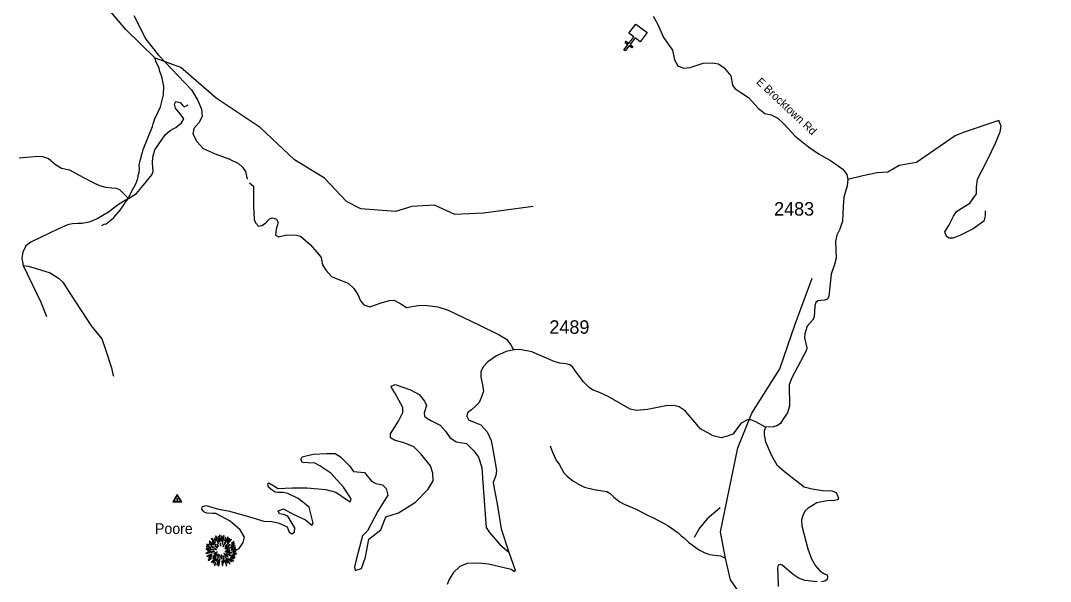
# Model space of a CAD drawing. Extents: x 1248089 to 1457196, y 820910 to 988753.
# Drawn here: x 1360690 to 1370260, y 842446 to 847654 of the extents above; entities that cross this region are included whole.
import ezdxf

# ---------------------------------------------------------------- set-up
doc = ezdxf.new("R2010")
doc.units = 0
for name, color, linetype in [('Exist Cultural Church CELL', 7, 'Continuous'), ('Exist Geographical Mountain Summit CELL', 7, 'Continuous'), ('Exist Hydrographic Creek Single Shore', 7, 'Continuous'), ('Exist Hydrographic Misc Water Feature', 7, 'Continuous'), ('Exist Road Non-System Type 51', 7, 'Continuous'), ('Exist Road Secondary Type 41 Attributed', 7, 'Continuous'), ('Exist Road Secondary Type 51 Attributed', 7, 'Continuous'), ('Exist Road Secondary Type 51 Label', 7, 'Continuous'), ('Exist Survey Geodetic Marker CELL', 7, 'Continuous'), ('Exist Survey Geodetic Marker Label', 7, 'Continuous'), ('Prop Lane Lines', 7, 'Continuous')]:
    doc.layers.add(name, color=color, linetype=linetype)

msp = doc.modelspace()

# ---------------------------------------------------------------- linework, layer by layer
at = {"layer": 'Exist Cultural Church CELL'}
msp.add_lwpolyline([(1366446.8, 847458.6), (1366401.5, 847493.2), (1366355.2, 847432.7), (1366380.6, 847413.3), (1366370.9, 847400.6), (1366345.5, 847420), (1366308.9, 847372.3), (1366296.2, 847382), (1366332.8, 847429.8), (1366307.4, 847449.2), (1366317.1, 847461.9), (1366342.5, 847442.5), (1366388.8, 847502.9), (1366343.1, 847538.1), (1366407.9, 847622.6), (1366511.5, 847543.1)], close=True, dxfattribs=at)
at = {"layer": 'Exist Geographical Mountain Summit CELL'}
for points in [[(1362442.3, 842816.5), (1362482, 842786), (1362484.2, 842788.2), (1362446, 842820.9)], [(1362462.7, 842841.3), (1362498.7, 842803.8), (1362502, 842806.4), (1362466.7, 842846)], [(1362470.7, 842813.6), (1362503.4, 842784.6), (1362505.6, 842786.7), (1362473.6, 842818.7)], [(1362490.3, 842842.7), (1362505.9, 842820.9), (1362507.7, 842822.4), (1362494.3, 842846.7)], [(1362501.2, 842864.6), (1362527.4, 842797.7), (1362530.3, 842798.7), (1362506.3, 842867.1)], [(1362535, 842812.6), (1362537.5, 842813.3), (1362528.5, 842861.2), (1362524.1, 842860.2)], [(1362539.7, 842874), (1362543.8, 842822), (1362547, 842822.4), (1362545.6, 842875)], [(1362555.8, 842819.9), (1362559.7, 842819.9), (1362563.3, 842867.1), (1362557.9, 842867.1)], [(1362567.7, 842791.5), (1362582.6, 842868.5), (1362577.2, 842870.3), (1362564.5, 842792.2)], [(1362571, 842769.7), (1362573.9, 842767.9), (1362622.6, 842852.5), (1362617.1, 842856.2)], [(1362585.5, 842826.7), (1362588.8, 842825.6), (1362598.3, 842852.5), (1362593.5, 842854.3)], [(1362592.1, 842771.1), (1362594.3, 842769), (1362649.8, 842833.2), (1362645.8, 842838)], [(1362629.5, 842842.7), (1362608.4, 842809.3), (1362611.4, 842808.2), (1362633.8, 842839.5)], [(1362649.8, 842799.1), (1362651.7, 842796.6), (1362674.6, 842812.9), (1362670.9, 842816.5)], [(1362412.6, 842708.6), (1362414, 842703.5), (1362450, 842714.1), (1362447.8, 842717.3)], [(1362414, 842746.4), (1362486, 842739.5), (1362486.3, 842742.4), (1362414, 842751.5)], [(1362416.6, 842767.5), (1362458, 842758), (1362459.1, 842761.3), (1362417.7, 842772.2)], [(1362419.5, 842786.7), (1362441.9, 842778.1), (1362443.1, 842781), (1362420.9, 842791.9)], [(1362426, 842729), (1362455.8, 842730.4), (1362455.8, 842734), (1362424.9, 842734)], [(1362441.3, 842797.7), (1362467.1, 842781.3), (1362469.3, 842783.9), (1362444.2, 842801.6)], [(1362458, 842769.7), (1362488.5, 842757.7), (1362489.6, 842759.8), (1362460.2, 842773.7)], [(1362458.4, 842719.9), (1362459.4, 842715.2), (1362492.5, 842723.5), (1362491.8, 842727.2)], [(1362486, 842705.7), (1362488.2, 842701), (1362516.9, 842716.2), (1362515.8, 842719.5)], [(1362494.3, 842775.1), (1362519.4, 842756.2), (1362521.5, 842759.1), (1362496.9, 842778.4)], [(1362494.7, 842745.3), (1362511.8, 842743.1), (1362512.2, 842745.3), (1362495.4, 842749.7)], [(1362514, 842788.2), (1362527.8, 842771.8), (1362529.9, 842774), (1362517.2, 842791.1)], [(1362545.2, 842800.6), (1362546.6, 842771.5), (1362549.2, 842771.8), (1362549.2, 842800.9)], [(1362588.8, 842751.1), (1362590.6, 842748.6), (1362639.3, 842784.6), (1362636.1, 842788.9)], [(1362590.2, 842721.7), (1362651, 842709.8), (1362652, 842714.1), (1362591.3, 842725.3)], [(1362604.8, 842735.6), (1362604.8, 842732.6), (1362634.9, 842732.6), (1362635.7, 842737.7)], [(1362605.8, 842748.3), (1362607, 842746), (1362685.1, 842774.7), (1362683.3, 842779.5)], [(1362648, 842734.4), (1362700.4, 842737.7), (1362700.7, 842742.4), (1362648.4, 842737.7)], [(1362649.8, 842776.2), (1362677.4, 842791.1), (1362674.6, 842796.2), (1362648.4, 842778.8)], [(1362651.7, 842748.3), (1362688.4, 842754.8), (1362686.9, 842760.2), (1362650.2, 842750.5)], [(1362662.9, 842722.5), (1362689.5, 842720.2), (1362689.5, 842724.6), (1362663.3, 842725.7)], [(1362422.3, 842681), (1362424.9, 842676.3), (1362470.3, 842696.3), (1362468.9, 842701)], [(1362433.6, 842644.3), (1362436.5, 842640.3), (1362464.9, 842661.4), (1362462.3, 842664.6)], [(1362439.8, 842665), (1362468.9, 842681.7), (1362466.7, 842685.4), (1362437.6, 842670.1)], [(1362464.5, 842624.7), (1362467.4, 842622.1), (1362508.2, 842669.8), (1362505.2, 842671.9)], [(1362479.8, 842656), (1362499.1, 842674.1), (1362495.7, 842676.3), (1362475.4, 842659.2)], [(1362476.1, 842674.5), (1362479, 842670.8), (1362513.6, 842699.2), (1362511.8, 842701.7)], [(1362504.5, 842656), (1362479.4, 842616.7), (1362482.6, 842614.2), (1362508.5, 842653.7)], [(1362489.6, 842597.4), (1362494.3, 842594.5), (1362505.2, 842619.2), (1362502, 842621.4)], [(1362507.7, 842634.5), (1362512.2, 842632.7), (1362538.7, 842691.1), (1362536.1, 842691.9)], [(1362514.7, 842683.9), (1362517.9, 842681), (1362528.1, 842697.4), (1362526.3, 842698.8)], [(1362519.4, 842599.3), (1362531.4, 842642.1), (1362527.8, 842642.5), (1362515, 842600.3)], [(1362529.2, 842589.1), (1362533.9, 842588), (1362546.6, 842677.3), (1362543.4, 842678.1)], [(1362554.6, 842693), (1362558.6, 842656), (1362563, 842656.3), (1362557.9, 842693.7)], [(1362560.8, 842634.5), (1362564.5, 842592), (1362568.5, 842593), (1362565.1, 842634.5)], [(1362570.7, 842684.3), (1362579.4, 842654.5), (1362583.4, 842656.3), (1362572.8, 842685.4)], [(1362580.4, 842617.8), (1362575, 842647.6), (1362571.7, 842647.6), (1362576.1, 842616.7)], [(1362579, 842704.6), (1362617.5, 842669.4), (1362620, 842673.7), (1362580.8, 842706.8)], [(1362585.2, 842682.1), (1362635.7, 842607.2), (1362639.3, 842610.1), (1362587.7, 842683.2)], [(1362585.2, 842639.2), (1362602.6, 842589.4), (1362607, 842591.2), (1362588.1, 842640)], [(1362595.7, 842645), (1362611.7, 842615.6), (1362615.7, 842617.8), (1362599.4, 842646.5)], [(1362604, 842702.1), (1362682.2, 842663.9), (1362684, 842669.4), (1362605.6, 842705)], [(1362617.5, 842656.3), (1362647.6, 842627.2), (1362651, 842629.8), (1362619.7, 842658.8)], [(1362634.2, 842657), (1362664.7, 842631.2), (1362668, 842634.8), (1362636.1, 842659.6)], [(1362643.3, 842668), (1362668.4, 842654.9), (1362670.9, 842658.5), (1362645.5, 842671.9)], [(1362657.5, 842691.9), (1362678.6, 842683.9), (1362680.4, 842688.3), (1362658.9, 842695.1)], [(1362667, 842705.3), (1362695.3, 842698.1), (1362696, 842703.5), (1362668, 842709.8)]]:
    msp.add_lwpolyline(points, close=True, dxfattribs=at)
at = {"layer": 'Exist Hydrographic Creek Single Shore'}
msp.add_lwpolyline([(1365452.7, 845927.5), (1364992.7, 845864.5), (1364725.7, 845853.4), (1364535.7, 845939.3), (1364326.6, 845927.1), (1364175.6, 845880.9), (1363850.6, 845907.1), (1363718.7, 845975.4), (1363515.7, 846189.6), (1363235.7, 846362.7), (1362916.6, 846661.2), (1362506.6, 846935.4), (1362178.6, 847217.7), (1361939.5, 847304.9), (1361669.6, 847572.7), (1361401.6, 847886.7)], dxfattribs=at)
at = {"layer": 'Exist Hydrographic Misc Water Feature'}
for points in [[(1361443.8, 845751), (1361468.1, 845762.4), (1361484.2, 845766), (1361533, 845802.8), (1361555.5, 845824.3), (1361615.1, 845894.8), (1361648.3, 845942.1), (1361660.8, 845965.7), (1361685.5, 845997.2), (1361698, 846020.9), (1361706.2, 846028.6), (1361718.9, 846060.4), (1361760.7, 846139.3), (1361775.6, 846179), (1361782.2, 846202.8), (1361782.5, 846218.8), (1361791.1, 846242.6), (1361793.9, 846282.6), (1361792.5, 846308.5), (1361801.6, 846354.3), (1361814.5, 846394), (1361812.8, 846410), (1361819.1, 846417.9), (1361828, 846457.7), (1361916.8, 846671.5), (1361921.4, 846695.4), (1361938.4, 846743), (1361989, 846853.8), (1362019.5, 846965.1), (1362021.3, 847045), (1362003.3, 847133.4), (1361984.4, 847181.9), (1361977.2, 847214.1), (1361946.6, 847278.7), (1361939.5, 847304.9)], [(1361443.8, 845751), (1361468.1, 845762.4), (1361484.2, 845766), (1361533, 845802.8), (1361555.5, 845824.3), (1361615.1, 845894.8), (1361648.3, 845942.1), (1361660.8, 845965.7), (1361685.5, 845997.2), (1361698, 846020.9), (1361706.2, 846028.6), (1361718.9, 846060.4), (1361760.7, 846139.3), (1361775.6, 846179), (1361782.2, 846202.8), (1361782.5, 846218.8), (1361791.1, 846242.6), (1361793.9, 846282.6), (1361792.5, 846308.5), (1361801.6, 846354.3), (1361814.5, 846394), (1361812.8, 846410), (1361819.1, 846417.9), (1361828, 846457.7), (1361916.8, 846671.5), (1361921.4, 846695.4), (1361938.4, 846743), (1361989, 846853.8), (1362019.5, 846965.1), (1362021.3, 847045), (1362003.3, 847133.4), (1361984.4, 847181.9), (1361977.2, 847214.1), (1361946.6, 847278.7), (1361939.5, 847304.9)], [(1370300.8, 840058.8), (1369779.8, 839862.5), (1369391.8, 839647.1), (1369291.8, 839649.1), (1369193.8, 839742.9), (1369178.8, 839835.2), (1368744.8, 840569.4), (1368450.8, 840860.9), (1368171.8, 841066.8), (1368059.8, 841243), (1367782.8, 841567), (1367589.7, 841869.6), (1367495.7, 842163.7), (1367285.8, 842460.1), (1367240, 842662.8), (1367195.7, 842905.1), (1367354.8, 843686.5), (1367486.7, 844008.8), (1367745.8, 844420.5), (1367887.8, 844834.6), (1368047.7, 845261.4)], [(1365610.4, 843704), (1365633.1, 843647.4), (1365671.3, 843566.5), (1365694.5, 843534), (1365738.8, 843454.9), (1365768.1, 843422.2), (1365823.1, 843379), (1365854.7, 843362.2), (1365862.5, 843354), (1365929.7, 843320.4), (1366021.3, 843298.2), (1366136.9, 843279.5), (1366168.5, 843262.7), (1366203.8, 843227.9), (1366258.8, 843184.6), (1366298.3, 843161.7), (1366409.3, 843117), (1366516, 843060.5), (1366571.6, 843037.1), (1366706, 842966), (1366729.4, 842945.4), (1366745.3, 842937), (1366800.4, 842895.7), (1366831.8, 842867), (1366855.3, 842850.4), (1366898.4, 842809.4), (1367000.7, 842734.9), (1367048.2, 842709.8), (1367068.1, 842703.4), (1367091.9, 842696.8), (1367193.6, 842682.4), (1367240, 842662.8)], [(1365610.4, 843704), (1365633.1, 843647.4), (1365671.3, 843566.5), (1365694.5, 843534), (1365738.8, 843454.9), (1365768.1, 843422.2), (1365823.1, 843379), (1365854.7, 843362.2), (1365862.5, 843354), (1365929.7, 843320.4), (1366021.3, 843298.2), (1366136.9, 843279.5), (1366168.5, 843262.7), (1366203.8, 843227.9), (1366258.8, 843184.6), (1366298.3, 843161.7), (1366409.3, 843117), (1366516, 843060.5), (1366571.6, 843037.1), (1366706, 842966), (1366729.4, 842945.4), (1366745.3, 842937), (1366800.4, 842895.7), (1366831.8, 842867), (1366855.3, 842850.4), (1366898.4, 842809.4), (1367000.7, 842734.9), (1367048.2, 842709.8), (1367068.1, 842703.4), (1367091.9, 842696.8), (1367193.6, 842682.4), (1367240, 842662.8)]]:
    msp.add_lwpolyline(points, dxfattribs=at)
at = {"layer": 'Exist Road Non-System Type 51'}
for points in [[(1361692.2, 846001.3), (1361767.5, 846049), (1361829, 846122.4), (1361910.3, 846221.6), (1361922.2, 846253.3), (1361916.2, 846332.7), (1361920.2, 846386.3), (1361938.1, 846453.8), (1362033.2, 846592.7), (1362078.8, 846632.4), (1362132.4, 846662.1), (1362185.9, 846703.8), (1362207.7, 846743.5), (1362172, 846787.1), (1362128.4, 846840.7), (1362120.5, 846878.4), (1362134.4, 846902.2), (1362172, 846892.3), (1362193.8, 846870.5), (1362209.7, 846854.6), (1362247.4, 846872.5)], [(1369655.2, 845888.7), (1369655.2, 845840.6), (1369641.4, 845792.5), (1369541.9, 845720.3), (1369418.3, 845658.5), (1369353.1, 845634.5), (1369318.8, 845634.5), (1369294.7, 845648.2), (1369277.6, 845692.9), (1369315.3, 845751.3), (1369359.9, 845837.1), (1369387.4, 845881.8), (1369432, 845909.3), (1369511, 845957.4), (1369572.8, 846046.7), (1369572.8, 846108.5), (1369583.1, 846180.7), (1369675.8, 846362.7), (1369751.3, 846517.3), (1369792.5, 846620.4), (1369802.8, 846675.4), (1369782.2, 846726.9), (1369761.6, 846720), (1369459.7, 846618.8), (1369373.8, 846584.5), (1369095.8, 846392.1), (1369016.8, 846337.1), (1368855.5, 846309.7), (1368749.1, 846247.8), (1368649.5, 846241), (1368515.6, 846213.5), (1368378.9, 846178.8)], [(1360677, 846378.4), (1360853.5, 846394.2), (1360895.1, 846392.3), (1360950.6, 846374.4), (1361016, 846318.8), (1361071.6, 846283.1), (1361144.9, 846269.2), (1361267.9, 846199.8), (1361365, 846150.2), (1361422.5, 846122.4), (1361480, 846108.5), (1361539.5, 846102.5), (1361577.2, 846098.6), (1361608.9, 846086.7), (1361692.2, 846001.3)], [(1362816.4, 846147.2), (1362856.1, 846117.4), (1362856.1, 845932.9), (1362862.1, 845805.9), (1362872, 845776.1), (1362899.7, 845746.3), (1362931.4, 845752.3), (1362965.2, 845772.1), (1363002.8, 845813.8), (1363032.6, 845821.7), (1363068.3, 845809.8), (1363084.1, 845778.1), (1363064.3, 845716.6), (1363060.3, 845663), (1363088.1, 845647.1), (1363165.4, 845665), (1363254.6, 845663), (1363290.3, 845651.1), (1363383.5, 845571.7), (1363462.8, 845482.4), (1363484.7, 845452.7), (1363496.6, 845385.2), (1363530.3, 845333.6), (1363579.8, 845278), (1363637.3, 845254.2), (1363734.5, 845216.5), (1363788, 845166.9), (1363823.7, 845111.3), (1363849.5, 845051.8), (1363881.2, 845014.1), (1363936.7, 844996.3), (1364039.8, 845032), (1364117.2, 845055.8), (1364162.8, 845057.8), (1364222.3, 845024), (1364277.8, 844988.3), (1364384.9, 845008.2), (1364448.3, 845010.1), (1364567.3, 844996.3), (1364664.4, 844964.5), (1364948, 844827.6), (1365136.3, 844734.3), (1365205.7, 844694.6), (1365247.4, 844643), (1365267.2, 844601.4)], [(1361692.2, 846001.3), (1361601, 845947.8), (1361505.8, 845876.3), (1361402.7, 845812.8), (1361327.3, 845781.1), (1361263.9, 845771.1), (1361218.3, 845769.2), (1361172.7, 845767.2), (1361125.1, 845757.3), (1361029.9, 845713.6), (1360966.5, 845681.9), (1360786, 845596.5), (1360740.4, 845562.8), (1360710.7, 845503.3), (1360702.8, 845447.7), (1360712.7, 845378.2)], [(1360712.7, 845378.2), (1360877.2, 845038.9), (1360930.8, 844906)], [(1360712.7, 845378.2), (1360760.3, 845374.3), (1360833.6, 845352.4), (1360964.5, 845312.8), (1361043.8, 845261.2), (1361083.5, 845225.4), (1361154.8, 845114.3), (1361345.2, 844820.6), (1361444.3, 844697.6), (1361476.1, 844608.3), (1361533.6, 844427.7), (1361545.5, 844384.1), (1361553.4, 844350.3)], [(1364166.7, 844195.5), (1364140.6, 844239), (1364134.8, 844259.3), (1364169.6, 844273.8), (1364233.3, 844253.5), (1364314.4, 844224.5), (1364392.6, 844181), (1364444.7, 844120.1), (1364462.1, 844079.6), (1364441.8, 844010), (1364444.7, 843981), (1364462.1, 843963.6), (1364502.6, 843940.4), (1364589.5, 843897), (1364638.8, 843841.9), (1364679.3, 843781), (1364737.3, 843743.3), (1364832.8, 843725.9), (1364899.4, 843662.2), (1364945.8, 843598.4), (1364977.1, 843504), (1364985.8, 843362), (1364994.5, 843237.4), (1365011.8, 843025.8), (1365017.6, 842947.5), (1365046.6, 842901.1), (1365145.1, 842788.1), (1365228.3, 842718)], [(1362601.6, 842690.4), (1362720.4, 842751.2), (1362758, 842806.3), (1362772.5, 842855.6), (1362732, 842925.1), (1362639.3, 843006.3), (1362558.2, 843049.8), (1362506, 843075.9), (1362477.1, 843075.9), (1362422, 843078.8), (1362393.1, 843093.2), (1362375.7, 843116.4), (1362381.5, 843142.5), (1362413.4, 843151.2), (1362529.2, 843116.4), (1362619, 843101.9), (1362787, 843055.6), (1362949.2, 843006.3), (1363024.5, 843000.5), (1363094, 842986), (1363166.4, 842951.2), (1363186.7, 842902), (1363209.8, 842887.5), (1363235.9, 842902), (1363238.8, 842942.5), (1363204.1, 842997.6), (1363175.1, 843052.7), (1363134.5, 843067.2), (1363096.9, 843073), (1363085.3, 843101.9), (1363134.5, 843119.3), (1363224.3, 843070.1), (1363337.3, 843017.9), (1363398.1, 842968.6), (1363409.7, 842986), (1363372, 843133.8), (1363270.7, 843215), (1363175.1, 843261.4), (1363128.8, 843270.1), (1363082.4, 843270.1), (1363056.3, 843275.8), (1363018.7, 843299), (1362992.6, 843322.2), (1362986.8, 843351.2), (1362998.4, 843359.9), (1363050.6, 843330.9), (1363079.5, 843307.7), (1363218.5, 843313.5), (1363351.8, 843313.5), (1363525.6, 843299), (1363618.2, 843275.8), (1363728.3, 843200.5), (1363751.5, 843186), (1363763.1, 843212.1), (1363690.6, 843319.3), (1363574.8, 843449.8), (1363470.5, 843519.3), (1363424.2, 843542.5), (1363363.4, 843545.4), (1363311.2, 843551.2), (1363293.8, 843577.3), (1363305.4, 843603.4), (1363409.7, 843626.6), (1363537.1, 843632.4), (1363612.4, 843632.4), (1363664.6, 843603.4), (1363745.7, 843519.3), (1363783.3, 843467.1), (1363884.7, 843458.5), (1363949.7, 843377.2), (1363990.2, 843354), (1364053.9, 843342.4), (1364088.7, 843307.7), (1364103.2, 843246.8), (1364010.5, 843099), (1363914.9, 842916.4), (1363868.6, 842870), (1363810.7, 842658.4), (1363793.3, 842580.2), (1363799.1, 842545.4), (1363857, 842565.7), (1363894.7, 842670), (1363926.5, 842838.1), (1364036.6, 842925.1), (1364085.8, 843043.9), (1364201.7, 843081.6), (1364361, 843180.1), (1364476.8, 843301.9), (1364523.2, 843380.1), (1364520.3, 843449.7), (1364500, 843519.2), (1364410.2, 843629.4), (1364343.6, 843696), (1364259.6, 843730.8), (1364164, 843756.9), (1364126.4, 843780.1), (1364126.4, 843814.9), (1364201.7, 843933.7), (1364242, 844012.9), (1364242, 844059.3), (1364166.7, 844195.5)], [(1367190.4, 843128.7), (1367069.5, 843026.1), (1366998.6, 842941.3), (1366950.5, 842854.3)]]:
    msp.add_lwpolyline(points, dxfattribs=at)
at = {"layer": 'Exist Road Secondary Type 41 Attributed'}
for points in [[(1366569.1, 847694.4), (1366607.5, 847625.1), (1366664, 847497.1), (1366748.8, 847379.5), (1366766.6, 847288.7), (1366797.9, 847235.1), (1366851.4, 847212.7), (1366913.9, 847218.7), (1367032.9, 847258.9), (1367116.2, 847261.9), (1367177.2, 847254.4), (1367227.7, 847214.2), (1367289.7, 847142.2), (1367304.6, 847054.4), (1367328.4, 847023.1), (1367392.3, 846980), (1367454.8, 846939.8), (1367545.5, 846841.5), (1367606, 846791.4), (1367664, 846778), (1367728, 846749.7), (1367780, 846699.1), (1367888.6, 846580), (1368012.1, 846481.8), (1368109.7, 846412.6), (1368216.8, 846354.5), (1368331.3, 846274.1), (1368368.5, 846225), (1368378.9, 846178.8), (1368371.5, 846120.8), (1368340, 846015.8), (1368334.1, 845923.5), (1368329.6, 845792.5), (1368304.3, 845718), (1368274.6, 845663), (1368262.7, 845607.2), (1368270.1, 845446.5), (1368252.3, 845389.9), (1368224, 845300.6), (1368210.6, 845181.5), (1368201.8, 845094.8), (1368188.4, 845066.5), (1368160.1, 845059), (1368099.1, 845050.1), (1368081.3, 845036.7), (1368070.9, 845005.4), (1368063.5, 844898.3), (1368050.1, 844872.9), (1368001, 844814.9), (1367977.3, 844745.3), (1367974.3, 844708.1), (1367998.1, 844614.3), (1367993.7, 844593.9), (1367853.9, 844330.5), (1367833.2, 844272.8), (1367836.1, 844077.8), (1367816.8, 844010.8), (1367781.2, 843957.8), (1367752.9, 843913.1), (1367717.2, 843890.8), (1367686, 843881.8), (1367611.6, 843878.9)], [(1367611.6, 843878.9), (1367523.3, 843928.9), (1367477, 843946), (1367445.3, 843946), (1367386.9, 843914.3), (1367308.9, 843811.9), (1367255.3, 843794.8), (1367199.3, 843780.2), (1367126.2, 843797.3), (1367009.2, 843863.1), (1366865.5, 844028.9), (1366809.5, 844067.9), (1366760.7, 844080.1), (1366687.7, 844077.7), (1366514.7, 844041.1), (1366414.8, 844033.8), (1366356.3, 844046), (1366149.3, 844163), (1366063.5, 844203.4), (1366009.9, 844220.4), (1365978.3, 844242.4), (1365919.8, 844298.4), (1365863.8, 844376.5), (1365819.9, 844437.4), (1365795.5, 844456.9), (1365756.6, 844466.7), (1365700.5, 844471.6), (1365649.4, 844488.6), (1365442.3, 844576.4), (1365330.2, 844598.3), (1365276.6, 844595.9), (1365203.5, 844581.3), (1365113.4, 844539.8), (1365033, 844483.7), (1364989.2, 844439.9), (1364967.2, 844393.5), (1364967.2, 844342.3), (1364981.8, 844271.6), (1364991.6, 844213.1), (1364972.1, 844159.5), (1364952.6, 844108.3), (1364918.5, 844071.7), (1364882, 844037.6), (1364843, 844010.7), (1364838.1, 843979.1), (1364852.7, 843947.4), (1364906.3, 843925.4), (1364967.2, 843898.6), (1365025.7, 843835.2), (1365062.2, 843754.7), (1365084.2, 843635.3), (1365113.4, 843474.1), (1365106.1, 843427.8), (1365081.7, 843364.4), (1365093.9, 843293.7), (1365118.3, 843166.9), (1365154.8, 842935.3), (1365228.3, 842718)], [(1367611.6, 843878.9), (1367601.6, 843842), (1367601.6, 843807.6), (1367611.1, 843742.5), (1367668.5, 843616.2), (1367718.2, 843528.2), (1367788.9, 843467), (1367917, 843367.5), (1367972.5, 843325.4), (1368045.1, 843304.4), (1368142.6, 843291), (1368228.6, 843287.2), (1368268.8, 843269.9), (1368282.2, 843243.2), (1368289.8, 843218.3), (1368280.1, 843201.9), (1368253.3, 843196.2), (1368186.4, 843194.2), (1368088.9, 843175.1), (1368008.6, 843125.4), (1367978, 843098.6), (1367958.9, 843058.4), (1367947.4, 843018.2), (1367949.3, 842960.8), (1368006.7, 842746.5), (1368041, 842654.3), (1368077.3, 842589.3), (1368121.3, 842539.5), (1368159.5, 842516.6), (1368184.4, 842505.1), (1368188.2, 842484.1), (1368186.3, 842463), (1368163.3, 842447.7), (1368132.8, 842440.1)], [(1365228.3, 842718), (1365264.5, 842611), (1365276.8, 842575.4), (1365286.5, 842553.4), (1365279.2, 842533.9), (1365250, 842555.9), (1365184.2, 842570.5), (1365038, 842604.6), (1364945.5, 842614.4), (1364840.7, 842612), (1364772.5, 842582.7), (1364711.6, 842526.6), (1364672.6, 842463.2), (1364655.6, 842416.9)], [(1368092.6, 842440.1), (1367981.7, 842453.5), (1367926.3, 842472.6), (1367868.9, 842510.8), (1367767.6, 842596.9), (1367748.5, 842602.7), (1367731.3, 842595), (1367723.7, 842572.1), (1367725.6, 842505.1), (1367731.3, 842398)]]:
    msp.add_lwpolyline(points, dxfattribs=at)
at = {"layer": 'Exist Road Secondary Type 51 Attributed'}
msp.add_lwpolyline([(1361741.2, 847701), (1361855.6, 847482.8), (1361972.6, 847333.8), (1362277.9, 847010.5), (1362338, 846911.8), (1362369.9, 846832.1), (1362376.2, 846765.2), (1362347.6, 846704.6), (1362299.8, 846653.6), (1362290.2, 846602.6), (1362328.5, 846532.4), (1362385.8, 846465.5), (1362497.3, 846417.7), (1362624.7, 846369.8), (1362715.3, 846325.6), (1362753.6, 846293.7), (1362779, 846252.2), (1362795, 846182.1)], dxfattribs=at)
at = {"layer": 'Exist Survey Geodetic Marker CELL'}
for points in [[(1362187.4, 843184.8), (1362146.6, 843253.7), (1362105.9, 843184.8)], [(1362179.5, 843188.5), (1362113.8, 843188.5), (1362146.6, 843244.1)], [(1362150.3, 843202.7), (1362150.3, 843211.4), (1362143, 843211.4), (1362143, 843202.7)]]:
    msp.add_lwpolyline(points, close=True, dxfattribs=at)

# ---------------------------------------------------------------- texts
at = {"layer": 'Exist Road Secondary Type 51 Label'}
msp.add_text('E Brocktown Rd', height=75, rotation=316.77781, dxfattribs=at).set_placement((1367521.3, 847077.6))
at = {"layer": 'Exist Survey Geodetic Marker Label'}
msp.add_text('Poore', height=98.42, dxfattribs=at).set_placement((1361938.9, 842886.8))
at = {"layer": 'Prop Lane Lines'}
for s, p in [('2483', (1367692.5, 845843.2)), ('2489', (1365604.3, 844745.7))]:
    msp.add_text(s, height=125, dxfattribs=at).set_placement(p)

doc.saveas('drawing.dxf')
